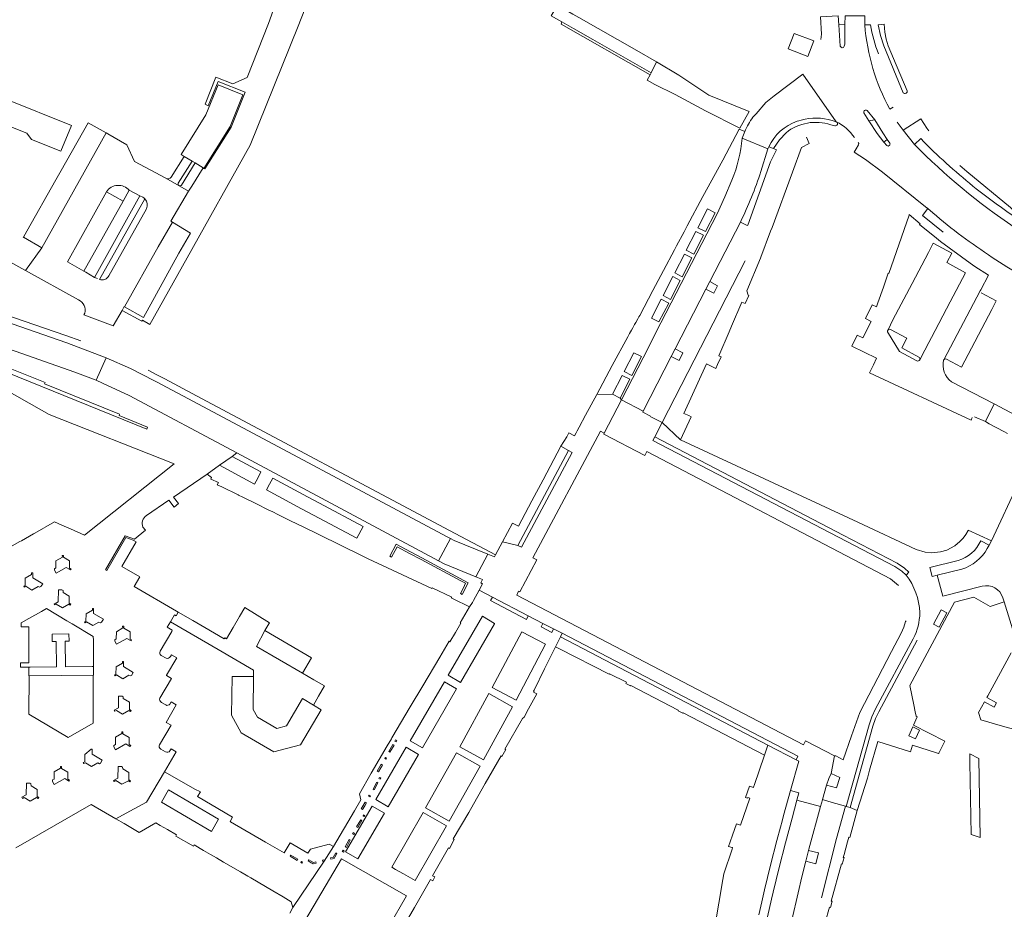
# Model space of a CAD drawing. Header units: metres. Extents: x 166325 to 190320, y 381923 to 404576.
# Tile 308 of 656: x 173632 to 173864, y 387942 to 388152. Entities that reach past the tile are written whole.
import ezdxf

# ---------------------------------------------------------------- set-up
doc = ezdxf.new("R2010")
doc.units = ezdxf.units.M
for name, color, linetype, lineweight in [('B-WE-VH-VERHARDING_ASFALT-GV', 8, 'Continuous', 18), ('B-WE-VH-VERHARDING_BETONSTRAATSTEEN-GV', 8, 'Continuous', 18), ('B-WE-VH-VERHARDING_STRAATBAKSTEEN-GV', 8, 'Continuous', 18)]:
    doc.layers.add(name, color=color, linetype=linetype, lineweight=lineweight)

msp = doc.modelspace()

# ---------------------------------------------------------------- linework, layer by layer
at = {"layer": 'B-WE-VH-VERHARDING_ASFALT-GV', "flags": 128}
for points in [[(173825.648, 388145.839), (173825.278, 388150.904), (173825.123, 388153.032), (173820.967, 388152.793), (173821.204, 388148.671), (173821.066, 388147.426)], [(173831.394, 388150.847), (173831.413, 388152.968), (173826.768, 388152.993), (173826.746, 388150.932), (173826.696, 388146.331), (173826.591, 388145.81)], [(173823.69, 388128.307), (173824.706, 388127.978), (173816.788, 388139.216), (173810.009, 388134.155), (173808.103, 388132.538), (173805.778, 388129.887), (173805.041, 388129.047)], [(173816.788, 388139.216), (173824.706, 388127.978)], [(173836.616, 388122.36), (173835.943, 388123.206), (173834.344, 388125.214), (173832.394, 388128.198), (173831.202, 388130.074)], [(173831.991, 388130.638), (173833.812, 388128.489), (173835.691, 388125.402), (173836.731, 388123.834), (173837.335, 388122.922)], [(173815.455, 388128.113), (173815.897, 388128.247), (173816.424, 388128.407)], [(173843.131, 388122.637), (173840.463, 388125.981), (173839.093, 388127.901)], [(173803.09, 388125.681), (173802.496, 388124.128), (173808.58, 388121.607), (173808.776, 388122.062)], [(173829.949, 388122.562), (173829.421, 388121.597), (173828.908, 388120.8), (173831.581, 388119.056), (173835.57, 388116.069), (173845.73, 388107.895), (173846.335, 388107.5), (173847.489, 388106.455)], [(173861.493, 388095.979), (173864.905, 388093.756), (173870.721, 388090.246), (173876.208, 388087.212), (173876.666, 388086.959), (173881.142, 388084.722), (173895.152, 388078.505), (173906.441, 388073.166), (173911.399, 388070.65), (173916.256, 388067.944), (173919.309, 388066.117), (173924.97, 388062.291)]]:
    msp.add_lwpolyline(points, dxfattribs=at)
at = {"layer": 'B-WE-VH-VERHARDING_ASFALT-GV'}
for points in [[(173837.321, 388130.952, -0.1026018), (173831.394, 388150.847)], [(173826.591, 388145.81, -0.7540143), (173825.648, 388145.839)], [(173805.041, 388129.047, 0.0638456), (173803.09, 388125.681)], [(173816.424, 388128.407, -0.1442793), (173823.69, 388128.307)], [(173824.706, 388127.978, -0.1324462), (173828.968, 388124.289)], [(173829.89, 388123.11, -0.2426388), (173829.949, 388122.562)], [(173847.489, 388106.455, 0.032041), (173861.493, 388095.979)]]:
    msp.add_lwpolyline(points, format="xyb", dxfattribs=at)
at = {"layer": 'B-WE-VH-VERHARDING_ASFALT-GV', "flags": 128}
for points in [[(173670.073, 388120.27), (173670.854, 388119.816), (173672.682, 388118.675), (173673.436, 388118.258), (173675.308, 388117.101), (173675.469, 388116.991), (173681.661, 388126.854), (173684.655, 388134.385), (173678.805, 388136.742), (173675.946, 388129.655)], [(173673.012, 388061.96), (173665.488, 388065.953), (173664.435, 388066.512), (173663.81, 388066.844), (173658.17, 388069.701), (173652.401, 388072.291), (173650.02, 388066.961), (173651.579, 388066.303), (173657.833, 388063.328), (173683.25, 388049.795), (173729.795, 388024.88), (173730.84, 388024.327), (173733.644, 388029.61), (173732.892, 388030.011)], [(173742.497, 388025.869), (173734.529, 388029.121), (173733.644, 388029.61), (173730.84, 388024.327), (173732.198, 388023.595), (173739.665, 388020.562)]]:
    msp.add_lwpolyline(points, close=True, dxfattribs=at)
at = {"layer": 'B-WE-VH-VERHARDING_BETONSTRAATSTEEN-GV', "flags": 128}
for points in [[(173691.818, 388154.249), (173690.729, 388151.225), (173685.684, 388138.442), (173682.298, 388136.984), (173678.307, 388138.554), (173675.778, 388132.114), (173676.508, 388131.794), (173678.813, 388137.499), (173685.193, 388134.974), (173681.918, 388126.716), (173675.695, 388116.866), (173675.469, 388116.991), (173675.308, 388117.101), (173672.624, 388112.799), (173671.86, 388111.61), (173667.686, 388104.504), (173668.052, 388104.263), (173672.313, 388101.705), (173669.595, 388096.943), (173661.187, 388081.804), (173656.763, 388084.303), (173656.625, 388084.401), (173656.169, 388083.466), (173660.834, 388080.915), (173660.959, 388081.157), (173662.681, 388080.14), (173671.501, 388095.899), (173686.364, 388122.455), (173697.747, 388150.595), (173707.905, 388176.543)], [(173671.86, 388111.61), (173666.465, 388114.643), (173659.067, 388118.598), (173657.328, 388122.562), (173652.785, 388125.153), (173652.394, 388125.376), (173637.271, 388098.24), (173633.377, 388092.871), (173645.864, 388085.974), (173646.3, 388085.689)], [(173845.426, 388123.161), (173844.619, 388124.011), (173843.131, 388122.637)], [(173672.682, 388118.675), (173670.854, 388119.816), (173667.747, 388114.921)], [(173666.465, 388114.643), (173671.86, 388111.61), (173672.624, 388112.799), (173675.308, 388117.101), (173673.436, 388118.258), (173670.216, 388113.029)], [(173673.436, 388118.258), (173672.682, 388118.675), (173669.438, 388113.512)], [(173669.438, 388113.512), (173672.682, 388118.675)], [(173670.216, 388113.029), (173673.436, 388118.258)], [(173650.382, 388090.962), (173649.649, 388091.224), (173647.643, 388092.492), (173647.173, 388092.755), (173643.264, 388094.945), (173652.504, 388111.452)], [(173647.177, 388082.375), (173654.059, 388079.809), (173656.169, 388083.466), (173656.625, 388084.401), (173656.763, 388084.303), (173664.67, 388098.442), (173668.052, 388104.263), (173667.686, 388104.504), (173671.86, 388111.61)], [(173657.841, 388111.809), (173660.385, 388110.515)], [(173660.385, 388110.515), (173661.065, 388110.169)], [(173661.545, 388109.799), (173650.834, 388090.75)], [(173661.909, 388107.458), (173653.078, 388091.621)], [(173850.01, 388071.698), (173850.038, 388071.752), (173858.643, 388088.067), (173858.773, 388088.313), (173860.583, 388091.746), (173857.375, 388093.799), (173856.314, 388094.578), (173849.323, 388099.711), (173848.377, 388100.476), (173844.306, 388103.769), (173844.452, 388103.921), (173841.921, 388106.074), (173841.882, 388105.918), (173837.076, 388092.206), (173836.972, 388092.242), (173835.807, 388088.937), (173834.509, 388085.257), (173834.16, 388084.267), (173833.172, 388084.748), (173831.577, 388081.55), (173832.914, 388080.845), (173831, 388076.94), (173829.614, 388077.615), (173828.332, 388075.045), (173834.206, 388072.139), (173833.462, 388070.621), (173832.527, 388068.712), (173856.521, 388057.558), (173856.776, 388058.133)], [(173847.489, 388106.455), (173846.335, 388107.5), (173845.008, 388105.896), (173849.878, 388101.914)], [(173844.38, 388071.765), (173845.624, 388074.059), (173846.537, 388075.842), (173847.156, 388077.034), (173851.595, 388085.488), (173855.182, 388092.349), (173850.749, 388094.745), (173851.947, 388096.987), (173847.564, 388099.329), (173846.42, 388097.112), (173842.582, 388089.788), (173838.074, 388081.195), (173836.903, 388078.9)], [(173836.903, 388078.9), (173838.074, 388081.195), (173842.582, 388089.788), (173846.42, 388097.112), (173847.564, 388099.329), (173851.947, 388096.987), (173850.749, 388094.745), (173855.182, 388092.349), (173851.595, 388085.488), (173847.156, 388077.034)], [(173868.866, 388088.973), (173875.258, 388085.422), (173876.208, 388087.212), (173870.721, 388090.246), (173864.905, 388093.756), (173861.493, 388095.979)], [(173858.643, 388088.067), (173850.038, 388071.752)], [(173861.374, 388083.691), (173862.441, 388085.719), (173858.867, 388087.582)], [(173850.7, 388071.946), (173854.211, 388070.079), (173861.374, 388083.691)], [(173843.708, 388071.545), (173839.645, 388073.741), (173836.774, 388078.385)], [(173837.49, 388078.962), (173841.34, 388076.903), (173840.143, 388074.601), (173844.17, 388072.441)], [(173847.156, 388077.034), (173846.537, 388075.842), (173845.624, 388074.059), (173844.38, 388071.765)], [(173857.285, 388058.362), (173859.877, 388057.246), (173861.965, 388061.373), (173851.87, 388066.628)], [(173867.02, 388058.741), (173861.965, 388061.373), (173859.877, 388057.246), (173860.751, 388056.707), (173864.226, 388054.869), (173865.089, 388054.412)], [(173867.832, 388043.022), (173861.312, 388029.017), (173860.768, 388028.054), (173860.316, 388027.252)], [(173854.289, 388022.379), (173848.53, 388020.914), (173849.854, 388015.95), (173859.143, 388018.336)], [(173864.025, 388015.598), (173864.318, 388014.644), (173867.289, 388004.955), (173870.158, 388005.853), (173869.73, 388007.291), (173869.389, 388008.441), (173869.237, 388008.952), (173869.667, 388009.436), (173870.193, 388010.029), (173871.285, 388010.669), (173868.184, 388020.943)]]:
    msp.add_lwpolyline(points, dxfattribs=at)
for points in [[(173768.48, 388150.026), (173763.935, 388152.591), (173762.514, 388153.436), (173758.945, 388155.56), (173757.445, 388153.039), (173759.968, 388151.577), (173762.662, 388150.016), (173767.253, 388147.455), (173780.986, 388139.562), (173782.307, 388142.15), (173777.632, 388144.792), (173773.056, 388147.409)], [(173759.968, 388151.577), (173759.78, 388151.075), (173780.752, 388139.105), (173780.986, 388139.562), (173767.253, 388147.455), (173762.662, 388150.016)], [(173819.374, 388147.082), (173814.721, 388148.85), (173813.371, 388145.19), (173817.973, 388143.406)], [(173787.519, 388138.982), (173782.307, 388142.15), (173780.986, 388139.562), (173780.752, 388139.105), (173780.087, 388137.806), (173781.891, 388136.821), (173786.711, 388134.403), (173793.801, 388130.557), (173801.953, 388126.501), (173804.131, 388130.401), (173794.633, 388134.302)], [(173660.385, 388110.515), (173657.841, 388111.809), (173656.4, 388109.278), (173647.173, 388092.755), (173647.643, 388092.492), (173649.649, 388091.224)], [(173622.958, 388082.774), (173621.029, 388077.263), (173645.032, 388068.86), (173650.02, 388066.961), (173652.401, 388072.291), (173643.107, 388075.807)], [(173687.866, 388004.098), (173689.855, 388007.845), (173690.806, 388009.474), (173690.927, 388009.681), (173685.141, 388013.312), (173683.886, 388011.163), (173682.373, 388008.572), (173680.835, 388005.939), (173680.445, 388006.166), (173680.289, 388005.903), (173675.717, 388008.565), (173672.857, 388010.23), (173669.417, 388012.232), (173668.939, 388011.311), (173668.52, 388011.555), (173667.57, 388009.94), (173678.806, 388003.403), (173687.201, 387998.518), (173687.188, 387997.005), (173687.12, 387989.212), (173688.11, 387987.431), (173692.714, 387984.74), (173694.953, 387985.356), (173698.713, 387991.782), (173701.333, 387990.239), (173702.532, 387992.351), (173703.946, 387994.787), (173701.425, 387996.265), (173698.764, 387997.824)], [(173689.855, 388007.845), (173687.866, 388004.098), (173698.764, 387997.824), (173700.846, 388001.394)], [(173701.333, 387990.239), (173698.713, 387991.782), (173694.953, 387985.356), (173692.714, 387984.74), (173688.11, 387987.431), (173687.12, 387989.212), (173687.188, 387997.005), (173682.114, 387997.052), (173681.961, 387987.874), (173684.308, 387983.687), (173691.999, 387979.217), (173698.274, 387980.903), (173703.137, 387989.164)]]:
    msp.add_lwpolyline(points, close=True, dxfattribs=at)
at = {"layer": 'B-WE-VH-VERHARDING_BETONSTRAATSTEEN-GV'}
for points in [[(173843.131, 388122.637, 0.0503456), (173866.694, 388103.119)], [(173667.747, 388114.921, -0.3762697), (173666.465, 388114.643)], [(173652.504, 388111.452, -0.5019899), (173657.841, 388111.809)], [(173670.216, 388113.029, -0.9318211), (173669.438, 388113.512)], [(173661.065, 388110.169, -0.0706235), (173661.545, 388109.799)], [(173661.909, 388107.458, 0.3151365), (173661.545, 388109.799)], [(173650.834, 388090.75, 0.3531834), (173653.078, 388091.621)], [(173646.3, 388085.689, -0.3733476), (173647.177, 388082.375)], [(173836.774, 388078.385, -0.2964829), (173836.903, 388078.9)], [(173836.903, 388078.9, -0.3339543), (173837.49, 388078.962)], [(173844.38, 388071.765, -0.4101371), (173843.708, 388071.545)], [(173844.17, 388072.441, -0.4084031), (173844.38, 388071.765)], [(173851.87, 388066.628, -0.3045086), (173850.01, 388071.698)], [(173850.038, 388071.752, -0.3874239), (173850.7, 388071.946)], [(173860.316, 388027.252, -0.201027), (173854.289, 388022.379)], [(173859.143, 388018.336, -0.3993221), (173864.025, 388015.598)]]:
    msp.add_lwpolyline(points, format="xyb", dxfattribs=at)
at = {"layer": 'B-WE-VH-VERHARDING_STRAATBAKSTEEN-GV', "flags": 128}
for points in [[(173826.746, 388150.932), (173825.278, 388150.904), (173825.648, 388145.839)], [(173826.591, 388145.81), (173826.696, 388146.331), (173826.746, 388150.932)], [(173832.797, 388150.854), (173831.394, 388150.847)], [(173838.208, 388142.939), (173836.955, 388145.909), (173836.455, 388147.518), (173836.129, 388149.17), (173835.98, 388151.013), (173834.617, 388150.878), (173835.154, 388148.386), (173835.888, 388145.944), (173840.514, 388134.859)], [(173841.421, 388135.32), (173838.208, 388142.939)], [(173620.544, 388127.072), (173620.441, 388127.957), (173625.293, 388128.659), (173625.945, 388128.365), (173633.68, 388125.299), (173634.783, 388123.835), (173641.731, 388121.056), (173644.267, 388127.115), (173628.581, 388133.412)], [(173837.321, 388130.952), (173838.107, 388131.431)], [(173831.202, 388130.074), (173832.394, 388128.198), (173833.812, 388128.489), (173831.991, 388130.638)], [(173823.385, 388127.293), (173824.347, 388127.029)], [(173824.706, 388127.978), (173823.69, 388128.307)], [(173846.496, 388125.861), (173846.061, 388126.508), (173844.617, 388128.658), (173840.463, 388125.981), (173843.131, 388122.637), (173844.619, 388124.011), (173845.426, 388123.161)], [(173802.496, 388124.128), (173803.09, 388125.681), (173801.803, 388126.221), (173797.906, 388118.958), (173793.199, 388110.382), (173789.506, 388103.414), (173788.779, 388102.042), (173786.989, 388098.665), (173786.499, 388097.771), (173783.911, 388092.872), (173781.425, 388088.167), (173778.31, 388082.272), (173778.134, 388081.955), (173777.842, 388081.427), (173777.397, 388080.624), (173777.106, 388080.099), (173776.67, 388079.313), (173776.368, 388078.768), (173775.923, 388077.965), (173775.512, 388077.223), (173771.846, 388070.418), (173768.186, 388063.623), (173771.909, 388063.678), (173774.205, 388068.12), (173775.982, 388067.202), (173773.686, 388062.76), (173774.007, 388062.357), (173774.077, 388062.506), (173779.09, 388072.234), (173783.312, 388080.489), (173796.597, 388106.272)], [(173806.908, 388116.243), (173808.58, 388121.607), (173802.496, 388124.128)], [(173806.809, 388095.799), (173806.874, 388096.021), (173809.189, 388102.171), (173809.548, 388103.011), (173814.381, 388116.129), (173816.506, 388121.897), (173818.294, 388122.859), (173817.666, 388124.394)], [(173808.776, 388122.062), (173809.883, 388121.651), (173811.271, 388123.71), (173812.846, 388125.41)], [(173809.883, 388121.651), (173808.776, 388122.062), (173808.58, 388121.607), (173806.908, 388116.243)], [(173836.731, 388123.834), (173835.943, 388123.206), (173836.616, 388122.36)], [(173837.335, 388122.922), (173836.731, 388123.834)], [(173802.086, 388104.32), (173803.699, 388103.538), (173803.837, 388103.618), (173809.152, 388118.519), (173810.561, 388121.398), (173809.883, 388121.651)], [(173855.484, 388116.271), (173853.828, 388117.638)], [(173873.832, 388099.255), (173872.313, 388100.806), (173871.823, 388101.484), (173870.514, 388102.996), (173865.808, 388107.75), (173855.484, 388116.271)], [(173800.084, 388114.213), (173798.42, 388110.261), (173796.597, 388106.272), (173783.312, 388080.489), (173779.09, 388072.234), (173774.077, 388062.506), (173774.007, 388062.357), (173779.124, 388059.66), (173785.742, 388072.573), (173786.677, 388074.379), (173793.945, 388088.494), (173794.846, 388090.255), (173802.086, 388104.32)], [(173796.597, 388106.272), (173798.42, 388110.261), (173800.084, 388114.213)], [(173617.958, 388101.464), (173620.077, 388100.246), (173631.801, 388093.741), (173633.377, 388092.871), (173637.271, 388098.24), (173632.893, 388100.733), (173632.846, 388100.665)], [(173803.188, 388095.145), (173783.575, 388056.967), (173787.913, 388052.906), (173790.446, 388058.356), (173789.888, 388058.602), (173788.7, 388059.125), (173794.072, 388070.812), (173795.833, 388069.948), (173796.287, 388069.738), (173796.704, 388070.647), (173797.538, 388072.468), (173796.99, 388072.715), (173799.425, 388078.396), (173800.004, 388079.762), (173802.415, 388085.424), (173803.159, 388085.107), (173804.071, 388086.982), (173803.923, 388087.044), (173803.552, 388088.082), (173806.809, 388095.799)], [(173646.43, 388076.305), (173642.911, 388077.516), (173615.82, 388086.841)], [(173622.958, 388082.774), (173643.107, 388075.807), (173652.401, 388072.291), (173658.17, 388069.701), (173663.81, 388066.844), (173664.435, 388066.512), (173665.488, 388065.953), (173673.012, 388061.96), (173732.892, 388030.011), (173733.644, 388029.61), (173734.529, 388029.121), (173742.497, 388025.869), (173744.041, 388025.259), (173744.275, 388025.717), (173733.394, 388031.485), (173673.732, 388063.309)], [(173661.93, 388035.037), (173667.19, 388038.627), (173668.464, 388037.024), (173669.482, 388037.832), (173668.266, 388039.362), (173676.255, 388044.816), (173679.183, 388046.915), (173682.152, 388048.927), (173683.25, 388049.795), (173657.833, 388063.328), (173651.579, 388066.303), (173650.02, 388066.961), (173645.032, 388068.86), (173621.029, 388077.263), (173614.654, 388079.494), (173613.439, 388079.92)], [(173627.813, 388070.556), (173637.995, 388066.398), (173637.893, 388066.122), (173655.564, 388058.927), (173655.443, 388058.619), (173662.185, 388055.878), (173662.017, 388055.428), (173611.927, 388075.711)], [(173614.202, 388072.871), (173639.001, 388058.838), (173668.467, 388047.208), (173647.27, 388030.391), (173644.012, 388031.845), (173641.933, 388032.773), (173640.259, 388033.52), (173635.559, 388030.865), (173635.263, 388030.698), (173632.408, 388029.085), (173632.072, 388028.895), (173625.045, 388024.926)], [(173673.732, 388063.309), (173666.219, 388067.291), (173665.134, 388067.866), (173664.358, 388068.277), (173662.299, 388069.368)], [(173781.857, 388053.585), (173783.575, 388056.967), (173780.914, 388058.335), (173780.866, 388058.495), (173779.012, 388059.447), (173779.124, 388059.66), (173774.007, 388062.357), (173769.938, 388054.486), (173769.827, 388054.263), (173779.527, 388049.204), (173779.978, 388050.105), (173837.465, 388020.075), (173839.348, 388018.48)], [(173858.774, 388029.052), (173860.768, 388028.054), (173861.312, 388029.017), (173858.593, 388030.274), (173855.842, 388031.558), (173855.798, 388031.48), (173855.25, 388030.525), (173854.602, 388029.653), (173853.878, 388028.868), (173852.695, 388027.863), (173850.762, 388026.874), (173849.292, 388026.444), (173847.156, 388026.217), (173845.638, 388026.363), (173843.569, 388027.012), (173829.751, 388033.441), (173787.913, 388052.906), (173783.575, 388056.967), (173781.857, 388053.585), (173826.305, 388030.393), (173839.026, 388023.768), (173840.774, 388022.627), (173841.844, 388021.633), (173841.174, 388020.954)], [(173841.174, 388020.954), (173840.16, 388021.88), (173838.476, 388022.954), (173781.416, 388052.733), (173781.857, 388053.585)], [(173667.874, 388007.673), (173668.023, 388007.927), (173666.815, 388008.653), (173667.57, 388009.94), (173668.52, 388011.555), (173668.939, 388011.311), (173669.417, 388012.232), (173669.045, 388012.449), (173658.998, 388018.297), (173660.322, 388020.544), (173656.113, 388022.986), (173659.47, 388028.784), (173658.766, 388029.19), (173657.069, 388029.83), (173652.545, 388022.05), (173652.271, 388022.204), (173656.911, 388030.203), (173659.061, 388029.422), (173659.079, 388029.436), (173661.664, 388031.528), (173661.086, 388032.25)], [(173859.143, 388018.336), (173849.854, 388015.95), (173848.53, 388020.914), (173847.305, 388020.601), (173846.769, 388022.732), (173853.432, 388024.431)], [(173722.078, 387937.164), (173725.142, 387942.498), (173727.04, 387945.803), (173728.939, 387949.108), (173729.459, 387948.808), (173729.963, 387949.676), (173729.443, 387949.975), (173733.221, 387956.542), (173733.438, 387956.417), (173734.548, 387958.547), (173734.332, 387958.673), (173737.966, 387964.884), (173738.387, 387965.624), (173741.86, 387971.725), (173745.585, 387978.268), (173745.81, 387978.158), (173746.75, 387979.777), (173746.523, 387979.883), (173750.626, 387987.071), (173751.033, 387987.451), (173752.083, 387989.365), (173754.039, 387992.929), (173753.239, 387993.323), (173753.371, 387993.583), (173753.281, 387993.636), (173753.37, 387993.815), (173755.865, 387998.826), (173758.45, 388004.017), (173759.6, 388006.367), (173760.033, 388007.215), (173757.98, 388008.264), (173757.543, 388007.403), (173755.042, 388008.719), (173755.485, 388009.56), (173752.026, 388011.34), (173751.559, 388010.498), (173743.13, 388014.921), (173743.586, 388015.754), (173740.395, 388017.422), (173739.103, 388014.95), (173738.855, 388014.477), (173738.132, 388013.461), (173735.917, 388009.721), (173736.098, 388009.615), (173734.816, 388007.432), (173733.51, 388005.209), (173733.33, 388005.318), (173731.139, 388001.618), (173727.114, 387994.819), (173724.18, 387989.864), (173719.844, 387982.542), (173719.708, 387982.313), (173718.728, 387980.642), (173714.962, 387974.161), (173712.159, 387969.338), (173712.537, 387967.927), (173710.995, 387965.287), (173706.069, 387956.857), (173703.875, 387953.443), (173696.47, 387942.456), (173695.772, 387941.155)], [(173850.332, 387981.776), (173842.941, 387985.562), (173843.814, 387987.525), (173843.544, 387987.664), (173843.311, 387988.653), (173842.968, 387990.351), (173842.041, 387994.877), (173852.61, 388014.545), (173857.134, 388015.747), (173861.023, 388013.533), (173864.318, 388014.644), (173864.025, 388015.598)], [(173841.179, 388010.141), (173841.048, 388010.026), (173840.642, 388008.627), (173840.01, 388007.219), (173837.704, 388002.942), (173830.275, 387988.542), (173828.261, 387982.985), (173826.353, 387977.319), (173824.579, 387978.251), (173824.267, 387978.263), (173823.463, 387974.146), (173825.514, 387973.169), (173824.736, 387970.764), (173822.388, 387971.346), (173821.412, 387967.935), (173823.75, 387967.267), (173826.903, 387966.388), (173827.002, 387966.341), (173832.44, 387985.588), (173833.084, 387987.47), (173833.977, 387989.35), (173842.867, 388005.935)], [(173665.131, 388002.989), (173667.874, 388007.673)], [(173843.787, 388005.589), (173834.706, 387988.669), (173833.954, 387987.084), (173833.351, 387985.288), (173827.94, 387966.083), (173829.611, 387965.351), (173832.034, 387972.982), (173832.571, 387974.887), (173834.495, 387981.638), (173842.201, 387979.212), (173842.7, 387980.778), (173848.347, 387978.979), (173848.82, 387978.851), (173848.878, 387978.938), (173850.332, 387981.776)], [(173665.109, 387991.934), (173667.815, 387996.546), (173666.613, 387997.252), (173666.679, 387997.364), (173669.061, 388001.415), (173667.827, 388002.131), (173667.603, 388001.698)], [(173666.545, 388001.334), (173665.382, 388001.972)], [(173865.931, 388002.575), (173860.439, 387992.424), (173860.243, 387992.062), (173862.5, 387990.814), (173861.917, 387989.752), (173859.667, 387991.002), (173858.263, 387988.486), (173858.828, 387986.745), (173863.918, 387985.292), (173864.134, 387985.231), (173866.82, 387984.464)], [(173665.028, 387980.888), (173667.73, 387985.485), (173666.571, 387986.161), (173668.965, 387990.319), (173667.789, 387991.018), (173667.458, 387990.488)], [(173666.469, 387990.29), (173665.448, 387990.871)], [(173806.442, 387940.703), (173807.136, 387943.774), (173807.796, 387946.615), (173809.205, 387952.454), (173810.687, 387958.3), (173811.516, 387961.452), (173811.899, 387962.88), (173812.246, 387964.164), (173813.91, 387970.137), (173815.824, 387977.008), (173815.205, 387977.332), (173808.55, 387980.807), (173807.732, 387978.409), (173805.289, 387971.247), (173805.235, 387971.088), (173805.174, 387970.908), (173805.132, 387970.785), (173804.185, 387971.108), (173803.278, 387968.448), (173803.742, 387968.29), (173803.794, 387968.441), (173804.277, 387968.277), (173802.11, 387961.923), (173801.136, 387962.255), (173800.217, 387959.589), (173799.654, 387957.953), (173799.289, 387956.894), (173800.123, 387956.607), (173800.211, 387956.577), (173800.105, 387956.264), (173798.137, 387950.424), (173797.905, 387949.087), (173796.006, 387937.914)], [(173631.088, 387956.593), (173648.854, 387966.826), (173654.697, 387963.408), (173658.013, 387965.216), (173661.936, 387967.355), (173666.197, 387974.525), (173668.951, 387979.258), (173667.743, 387979.959), (173667.465, 387979.444)], [(173666.429, 387979.205), (173665.279, 387979.847)], [(173808.474, 387940.254), (173809.402, 387944.406), (173809.826, 387946.128), (173811.252, 387951.917), (173812.679, 387957.707), (173814.274, 387963.599), (173815.424, 387967.848), (173815.881, 387969.535), (173813.91, 387970.137), (173812.246, 387964.164), (173811.899, 387962.88), (173811.516, 387961.452), (173810.687, 387958.3), (173809.205, 387952.454), (173807.796, 387946.615), (173807.136, 387943.774), (173806.442, 387940.703)], [(173814.188, 387939.509), (173815.669, 387945.961), (173816.574, 387949.684), (173817.505, 387953.4), (173817.83, 387954.674), (173818.159, 387955.947), (173818.245, 387956.28), (173820.975, 387966.326), (173815.424, 387967.848), (173814.274, 387963.599), (173812.679, 387957.707), (173811.252, 387951.917), (173809.826, 387946.128), (173809.402, 387944.406), (173808.474, 387940.254)], [(173829.611, 387965.351), (173827.94, 387966.083), (173827.002, 387966.341), (173826.903, 387966.388), (173824.784, 387958.802), (173821.227, 387944.793)], [(173822.076, 387938.934), (173823.079, 387942.55), (173823.295, 387942.483), (173823.69, 387943.943), (173823.488, 387944.007), (173825.914, 387952.767), (173826.102, 387952.712), (173826.524, 387954.246), (173826.343, 387954.312), (173826.527, 387954.976), (173827.35, 387957.948), (173827.653, 387959.044), (173827.884, 387958.98), (173829.611, 387965.351)]]:
    msp.add_lwpolyline(points, dxfattribs=at)
at = {"layer": 'B-WE-VH-VERHARDING_STRAATBAKSTEEN-GV'}
for points in [[(173834.685, 388144.071, -0.0584108), (173832.797, 388150.854)], [(173840.514, 388134.859, 0.7837341), (173841.421, 388135.32)], [(173831.991, 388130.638, 0.8017509), (173831.202, 388130.074)], [(173815.455, 388128.113, 0.2065765), (173808.776, 388122.062)], [(173812.846, 388125.41, -0.2523975), (173823.385, 388127.293)], [(173824.347, 388127.029, 0.8802665), (173824.706, 388127.978)], [(173802.496, 388124.128, -0.0740822), (173800.084, 388114.213)], [(173836.616, 388122.36, 0.8064385), (173837.335, 388122.922)], [(173845.426, 388123.161, 0.02539), (173857.708, 388112.17)], [(173802.086, 388104.32, 0.0330818), (173806.908, 388116.243)], [(173857.708, 388112.17, 0.0158369), (173867.837, 388104.818)], [(173661.086, 388032.25, -0.3483602), (173661.93, 388035.037)], [(173853.432, 388024.431, 0.2309809), (173858.774, 388029.052)], [(173841.174, 388020.954, -0.1542629), (173844.405, 388012.092)], [(173842.867, 388005.935, 0.11689), (173844.405, 388012.092)], [(173665.382, 388001.972, -0.3951211), (173665.131, 388002.989)], [(173667.603, 388001.698, -0.3419968), (173666.545, 388001.334)], [(173665.448, 387990.871, -0.3863087), (173665.109, 387991.934)], [(173667.458, 387990.488, -0.367685), (173666.469, 387990.29)], [(173665.279, 387979.847, -0.3887974), (173665.028, 387980.888)], [(173667.465, 387979.444, -0.3847035), (173666.429, 387979.205)]]:
    msp.add_lwpolyline(points, format="xyb", dxfattribs=at)
at = {"layer": 'B-WE-VH-VERHARDING_STRAATBAKSTEEN-GV', "flags": 128}
for points in [[(173652.394, 388125.376), (173648.165, 388127.762), (173641.82, 388116.505), (173640.558, 388114.31), (173633.717, 388102.192), (173632.893, 388100.733), (173637.271, 388098.24)], [(173656.4, 388109.278), (173652.504, 388111.452), (173643.264, 388094.945), (173647.173, 388092.755)], [(173796.105, 388106.53), (173794.326, 388107.443), (173792.04, 388102.988), (173793.82, 388102.075)], [(173669.595, 388096.943), (173672.313, 388101.705), (173668.052, 388104.263), (173664.67, 388098.442), (173656.763, 388084.303), (173661.187, 388081.804)], [(173791.584, 388102.099), (173789.301, 388097.65), (173791.081, 388096.737), (173793.363, 388101.186)], [(173788.845, 388096.76), (173790.624, 388095.847), (173788.342, 388091.399), (173786.562, 388092.312)], [(173786.106, 388091.422), (173783.823, 388086.974), (173785.602, 388086.061), (173787.885, 388090.509)], [(173796.696, 388089.287), (173794.846, 388090.255), (173793.945, 388088.494), (173795.783, 388087.518)], [(173783.366, 388086.084), (173785.146, 388085.171), (173782.863, 388080.722), (173781.084, 388081.635)], [(173776.441, 388068.09), (173778.737, 388072.532), (173776.96, 388073.45), (173774.664, 388069.009)], [(173788.522, 388073.406), (173786.677, 388074.379), (173785.742, 388072.573), (173787.61, 388071.635)], [(173771.909, 388063.678), (173773.686, 388062.76), (173775.982, 388067.202), (173774.205, 388068.12)], [(173750.061, 388016.979), (173754.022, 388024.573), (173753.125, 388025.068), (173769.048, 388054.976), (173769.938, 388054.486), (173774.007, 388062.357), (173773.686, 388062.76), (173771.909, 388063.678), (173768.186, 388063.623), (173765.551, 388058.733), (173764.003, 388055.86), (173763.562, 388055.041), (173763.301, 388054.557), (173762.917, 388053.843), (173761.613, 388054.546), (173761.121, 388053.602), (173759.732, 388051.427), (173761.547, 388050.394), (173762.401, 388049.931), (173750.447, 388027.532), (173749.588, 388027.984), (173745.945, 388028.822), (173744.275, 388025.717), (173744.041, 388025.259), (173742.497, 388025.869), (173739.665, 388020.562), (173741.212, 388019.913), (173740.798, 388019.134), (173741.183, 388018.929), (173740.395, 388017.422), (173743.586, 388015.754), (173752.026, 388011.34), (173755.485, 388009.56), (173757.98, 388008.264), (173760.033, 388007.215), (173815.641, 387978.195), (173815.205, 387977.332), (173815.824, 387977.008), (173813.91, 387970.137), (173815.881, 387969.535), (173815.424, 387967.848), (173820.975, 387966.326), (173821.406, 387967.912), (173821.412, 387967.935), (173822.388, 387971.346), (173822.937, 387972.963), (173823.463, 387974.146), (173824.267, 387978.263), (173817.411, 387981.827), (173816.929, 387980.906), (173749.3, 388016.235), (173749.727, 388017.136)], [(173683.25, 388049.795), (173682.152, 388048.927), (173688.938, 388045.305), (173688.211, 388043.88), (173687.451, 388042.392), (173679.183, 388046.915), (173676.255, 388044.816), (173677.25, 388044), (173677.122, 388043.625), (173678.938, 388042.791), (173678.631, 388042.291), (173679.715, 388041.759), (173683.553, 388039.878), (173683.634, 388039.838), (173684.693, 388039.318), (173687.692, 388037.848), (173690.796, 388036.326), (173691.746, 388035.86), (173692.94, 388035.275), (173695.935, 388033.807), (173699.043, 388032.283), (173699.998, 388031.815), (173701.16, 388031.245), (173704.344, 388029.684), (173706.172, 388028.787), (173714.239, 388024.779), (173729.23, 388017.763), (173729.32, 388017.953), (173733.946, 388015.765), (173733.856, 388015.575), (173734.274, 388015.368), (173738.132, 388013.461), (173738.855, 388014.477), (173739.103, 388014.95), (173740.395, 388017.422), (173741.183, 388018.929), (173740.798, 388019.134), (173741.212, 388019.913), (173739.665, 388020.562), (173732.198, 388023.595), (173730.84, 388024.327), (173729.795, 388024.88)], [(173761.547, 388050.394), (173759.732, 388051.427), (173755.495, 388043.459), (173752.86, 388038.504), (173749.674, 388032.512), (173748.303, 388033.239), (173745.945, 388028.822), (173749.588, 388027.984)], [(173701.307, 388035.111), (173698.516, 388036.604), (173690.221, 388041.064), (173690.992, 388042.454), (173691.748, 388043.818), (173699.952, 388039.435), (173702.722, 388037.936), (173713.031, 388032.454), (173711.546, 388029.662)], [(173720.808, 388028.225), (173724.209, 388026.441), (173726.909, 388024.995), (173737.818, 388019.15), (173736.424, 388016.388), (173736.024, 388016.603), (173736.704, 388017.962), (173737.242, 388019.036), (173736.112, 388019.593), (173726.721, 388024.635), (173724.023, 388026.084), (173721.075, 388027.667), (173719.757, 388025.228), (173719.379, 388025.421)], [(173642.065, 388025.594), (173642.325, 388025.609), (173642.327, 388025.214), (173643.797, 388024.322), (173643.778, 388022.602), (173644.134, 388022.39), (173644, 388022.178), (173643.01, 388022.777), (173640.623, 388021.434), (173640.19, 388022.109), (173640.196, 388022.429), (173640.526, 388022.642), (173640.576, 388024.346), (173642.089, 388025.185)], [(173634.834, 388021.488), (173635.107, 388021.516), (173635.082, 388020.316), (173637.437, 388018.923), (173636.965, 388018.228), (173636.714, 388018.084), (173636.371, 388018.27), (173634.911, 388017.435), (173633.434, 388018.318), (173633.086, 388018.102), (173632.95, 388018.321), (173633.294, 388018.522), (173633.339, 388020.237), (173634.818, 388021.077)], [(173641.156, 388017.471), (173641.964, 388017.457), (173642.253, 388017.287), (173642.273, 388016.87), (173643.718, 388016.011), (173643.706, 388014.293), (173644.069, 388014.081), (173643.936, 388013.868), (173643.58, 388014.09), (173642.075, 388013.231), (173640.6, 388014.102), (173640.241, 388013.901), (173640.12, 388014.122), (173641.109, 388014.656)], [(173634.164, 388010.698), (173637.164, 388012.387), (173638.324, 388013.04), (173643.127, 388010.172), (173644.379, 388009.425), (173649.386, 388006.436), (173649.392, 388005.578), (173649.436, 387999.365), (173649.45, 387997.367), (173649.327, 387997.365), (173649.351, 387985.959), (173643.458, 387982.611), (173634.189, 387988.091), (173634.247, 387997.162), (173634.205, 387997.161), (173634.191, 387999.203), (173634.186, 387999.203), (173632.219, 387999.217), (173632.218, 388000.21), (173634.184, 388000.206), (173634.168, 388008.731), (173632.365, 388008.755), (173632.364, 388009.661)], [(173647.681, 388011.819), (173649.16, 388012.659), (173649.176, 388013.07), (173649.449, 388013.098), (173649.424, 388011.898), (173651.747, 388010.524), (173651.307, 388009.81), (173651.056, 388009.666), (173650.713, 388009.852), (173649.253, 388009.017), (173647.776, 388009.9), (173647.428, 388009.684), (173647.292, 388009.903), (173647.636, 388010.104)], [(173847.625, 388009.336), (173849.462, 388012.774), (173850.779, 388012.075), (173848.939, 388008.685)], [(173736.015, 387995.633), (173733.137, 387997.326), (173741.21, 388011.233), (173744.085, 388009.54), (173744.046, 388009.471)], [(173656.305, 388008.884), (173656.586, 388008.865), (173656.581, 388008.453), (173658.061, 388007.598), (173658.048, 388005.867), (173658.414, 388005.667), (173658.28, 388005.422), (173657.291, 388005.962), (173654.827, 388004.652), (173654.45, 388005.353), (173654.463, 388005.691), (173654.813, 388005.894), (173654.827, 388007.597), (173656.311, 388008.488)], [(173642.76, 388005.32), (173643.661, 388005.323), (173643.614, 388007.116), (173639.644, 388007.045), (173639.696, 388005.296), (173640.609, 388005.283), (173640.727, 387999.272), (173634.506, 387999.206), (173634.191, 387999.203), (173634.205, 387997.161), (173634.247, 387997.162), (173649.327, 387997.365), (173649.45, 387997.367), (173649.436, 387999.365), (173649.115, 387999.362), (173642.851, 387999.295)], [(173743.495, 387994.445), (173750.464, 388007.594), (173756.108, 388004.616), (173749.138, 387991.465)], [(173759.6, 388006.367), (173758.45, 388004.017), (173759.378, 388003.546), (173771.11, 387997.593), (173771.168, 387997.679), (173775.176, 387995.64), (173775.04, 387995.353), (173776.166, 387994.778), (173776.222, 387994.863), (173787.424, 387989.039), (173787.376, 387988.942), (173788.21, 387988.506), (173788.505, 387988.352), (173788.558, 387988.452), (173807.732, 387978.409), (173808.55, 387980.807)], [(173656.526, 388000.574), (173656.501, 387999.374), (173658.821, 387997.993), (173658.384, 387997.286), (173658.133, 387997.142), (173657.79, 387997.328), (173656.33, 387996.493), (173654.853, 387997.376), (173654.505, 387997.16), (173654.369, 387997.379), (173654.713, 387997.58), (173654.758, 387999.295), (173656.237, 388000.135), (173656.253, 388000.546)], [(173727.062, 387980.166), (173724.134, 387981.838), (173732.211, 387995.785), (173735.11, 387994.081)], [(173656.184, 387992.4), (173656.441, 387992.245), (173656.452, 387991.853), (173657.892, 387990.931), (173657.903, 387989.258), (173658.301, 387989.019), (173658.128, 387988.783), (173657.769, 387989.004), (173656.284, 387988.158), (173654.819, 387989.005), (173654.444, 387988.828), (173654.313, 387989.072), (173655.337, 387989.627), (173655.357, 387992.4)], [(173735.861, 387980.432), (173742.679, 387992.964), (173748.282, 387989.887), (173741.458, 387977.354)], [(173841.813, 387983.026), (173842.754, 387985.14), (173844.314, 387984.348), (173843.362, 387982.272)], [(173656.356, 387983.921), (173656.369, 387983.506), (173657.846, 387982.638), (173657.852, 387980.925), (173658.199, 387980.713), (173658.025, 387980.503), (173657.09, 387981.094), (173654.623, 387979.725), (173654.215, 387980.432), (173654.215, 387980.761), (173654.585, 387980.963), (173654.591, 387982.683), (173656.085, 387983.52), (173656.078, 387983.942)], [(173716.061, 387967.937), (173723.223, 387980.298), (173726.129, 387978.606), (173718.947, 387966.27)], [(173719.382, 387979.127), (173719.093, 387979.298), (173720.055, 387980.929), (173720.333, 387980.766)], [(173720.556, 387981.767), (173720.722, 387982.04), (173720.987, 387981.88), (173720.821, 387981.606)], [(173648.849, 387979.858), (173649.128, 387979.843), (173649.115, 387978.69), (173651.506, 387977.249), (173651.077, 387976.554), (173650.826, 387976.41), (173650.483, 387976.596), (173648.969, 387975.784), (173647.505, 387976.641), (173647.131, 387976.451), (173646.978, 387976.688), (173647.353, 387976.887), (173647.349, 387978.606)], [(173718.138, 387977.65), (173718.289, 387977.92), (173718.585, 387977.753), (173718.43, 387977.486)], [(173727.783, 387965.997), (173735.084, 387978.986), (173740.658, 387975.864), (173733.367, 387962.871)], [(173858.32, 387977.684), (173856.193, 387978.774), (173856.243, 387976.734), (173856.5, 387959.704), (173858.611, 387959.006)], [(173641.898, 387975.744), (173641.911, 387975.329), (173643.388, 387974.461), (173643.394, 387972.748), (173643.741, 387972.536), (173643.567, 387972.326), (173642.632, 387972.917), (173640.165, 387971.548), (173639.757, 387972.255), (173639.757, 387972.584), (173640.127, 387972.786), (173640.133, 387974.506), (173641.627, 387975.343), (173641.62, 387975.765)], [(173656.037, 387975.799), (173656.303, 387975.616), (173656.308, 387975.224), (173657.772, 387974.321), (173657.76, 387972.623), (173658.162, 387972.395), (173657.97, 387972.169), (173657.696, 387972.39), (173656.134, 387971.563), (173654.662, 387972.425), (173654.301, 387972.228), (173654.184, 387972.457), (173655.193, 387972.991), (173655.232, 387975.803)], [(173717.237, 387975.466), (173716.668, 387974.495), (173716.391, 387974.654), (173717.324, 387976.277), (173717.627, 387976.102)], [(173681.775, 387962.736), (173681.662, 387962.802), (173682.237, 387963.808), (173680.502, 387964.824), (173673.979, 387968.644), (173674.644, 387969.785), (173673.302, 387970.401), (173666.895, 387974.12), (173666.197, 387974.525), (173661.936, 387967.355), (173658.013, 387965.216), (173654.697, 387963.408), (173656.639, 387962.272), (173660.163, 387960.211), (173664.103, 387962.43), (173665.175, 387961.824), (173666.879, 387960.861), (173669.04, 387959.639), (173668.868, 387959.334), (173673.03, 387956.959), (173673.177, 387957.234), (173675.347, 387955.97), (173677.019, 387954.995), (173678.419, 387954.18), (173680.14, 387953.177), (173684.113, 387950.862), (173685.832, 387949.861), (173686.545, 387949.446), (173691.713, 387946.434), (173694.158, 387945.01), (173694.841, 387944.612), (173696.087, 387943.824), (173696.47, 387942.456), (173703.875, 387953.443), (173706.069, 387956.857), (173705.046, 387957.429), (173700.61, 387956.26), (173699.979, 387955.268), (173695.793, 387957.713), (173694.431, 387955.367), (173690.034, 387957.927)], [(173716.789, 387972.925), (173716.872, 387973.065), (173716.952, 387973.2), (173717.236, 387973.033), (173717.157, 387972.901), (173717.072, 387972.758)], [(173634.407, 387971.832), (173634.672, 387971.647), (173634.7, 387971.236), (173636.148, 387970.366), (173636.171, 387968.659), (173636.494, 387968.443), (173636.331, 387968.22), (173635.992, 387968.469), (173634.503, 387967.592), (173633.032, 387968.484), (173632.656, 387968.246), (173632.517, 387968.497), (173633.555, 387969.062), (173633.578, 387971.827)], [(173715.671, 387970.257), (173715.388, 387970.407), (173716.274, 387972.07), (173716.557, 387971.92)], [(173665.443, 387967.338), (173667.148, 387970.222), (173678.941, 387963.363), (173677.278, 387960.437)], [(173714.347, 387968.753), (173714.507, 387969.028), (173714.813, 387968.849), (173714.647, 387968.578)], [(173708.907, 387955.615), (173715.159, 387966.386), (173718.054, 387964.727), (173711.817, 387953.944)], [(173712.882, 387965.573), (173712.604, 387965.731), (173713.54, 387967.376), (173713.818, 387967.218), (173713.413, 387966.506)], [(173713.024, 387964.09), (173713.155, 387964.321), (173713.458, 387964.154), (173713.313, 387963.92)], [(173722.573, 387950.407), (173720.722, 387951.474), (173719.8, 387952.005), (173727.197, 387964.924), (173732.733, 387961.738), (173725.314, 387948.829)], [(173711.797, 387961.341), (173711.519, 387961.501), (173712.485, 387963.182), (173712.762, 387963.023)], [(173710.556, 387959.866), (173710.713, 387960.145), (173711.004, 387959.981), (173710.844, 387959.704)], [(173709.089, 387956.655), (173708.809, 387956.811), (173709.746, 387958.489), (173710.026, 387958.333)], [(173695.97, 387954.837), (173697.628, 387953.874), (173697.467, 387953.597), (173695.809, 387954.561)], [(173706.368, 387954.359), (173706.179, 387954.031), (173705.438, 387953.869), (173705.37, 387954.182), (173705.973, 387954.313), (173706.603, 387955.407), (173706.88, 387955.247)], [(173708.124, 387955.724), (173708.304, 387955.988), (173708.573, 387955.805), (173708.409, 387955.53)], [(173820.495, 387955.342), (173818.159, 387955.947), (173817.83, 387954.674), (173817.505, 387953.4), (173819.864, 387952.81)], [(173698.486, 387953.368), (173698.762, 387953.206), (173698.602, 387952.932), (173698.326, 387953.093)], [(173699.484, 387939.584), (173707.976, 387953.984), (173723.261, 387945.258), (173714.934, 387930.776)], [(173700.22, 387953.747), (173701.343, 387953.096), (173701.912, 387953.265), (173701.997, 387952.945), (173701.281, 387952.756), (173700.984, 387952.93), (173700.821, 387953.022), (173700.057, 387953.471)], [(173703.875, 387953.443), (173703.567, 387953.357), (173703.478, 387953.674), (173703.787, 387953.76)]]:
    msp.add_lwpolyline(points, close=True, dxfattribs=at)

doc.saveas('drawing.dxf')
